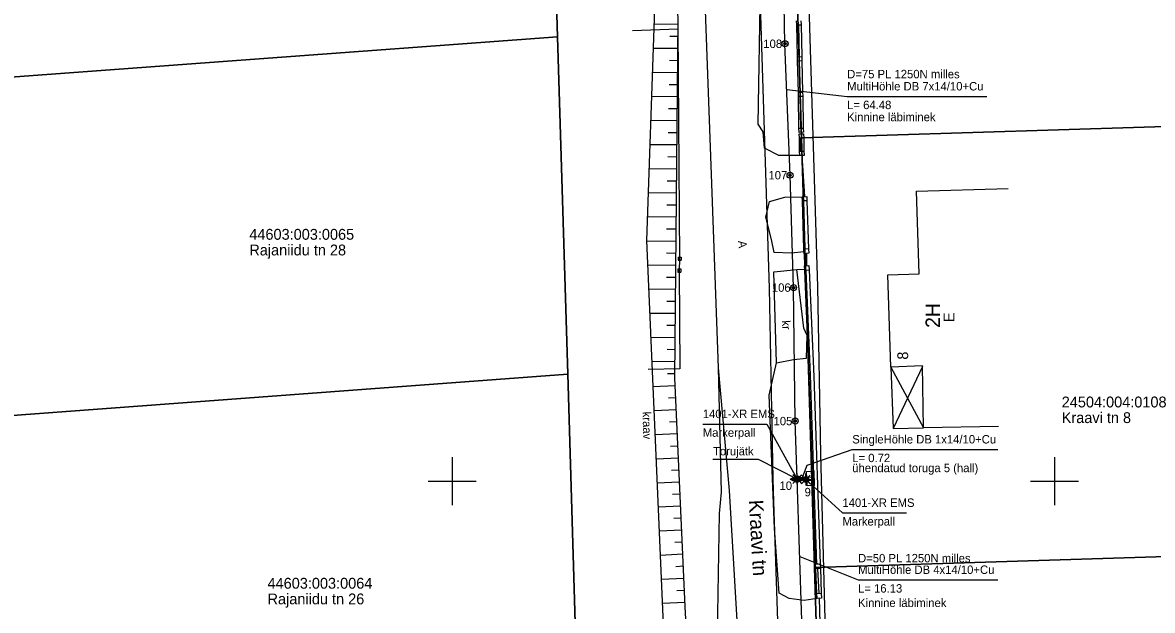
# Model space of a CAD drawing. Extents: x 557623 to 561104, y 6593590 to 6594940.
# Drawn here: x 558264.3 to 558358.1, y 6593889.3 to 6593938.1 of the extents above; entities that cross this region are included whole.
import ezdxf

# ---------------------------------------------------------------- set-up
doc = ezdxf.new("R2010")
doc.units = 0
for name, color, linetype in [('AED', 7, 'Continuous'), ('ELRAJATISMP', 7, 'Continuous'), ('HOONE', 7, 'Continuous'), ('HOONEDET', 7, 'Continuous'), ('KOORDPUNKT', 7, 'Continuous'), ('MOOTKORG-EH2000', 7, 'Continuous'), ('MOOTMPUNKT', 7, 'Continuous'), ('MOOTNR', 7, 'Continuous'), ('MOOTPIIR', 7, 'Continuous'), ('PIIR', 7, 'Continuous'), ('RELJEEF', 7, 'Continuous'), ('SITRASS', 7, 'Continuous'), ('TEE', 7, 'Continuous'), ('VEEKOGU', 7, 'Continuous'), ('VORK', 7, 'Continuous')]:
    doc.layers.add(name, color=color, linetype=linetype)

msp = doc.modelspace()

# ---------------------------------------------------------------- linework, layer by layer
at = {"layer": 'AED'}
for p, q in [((558328.598, 6593937.885), (558328.956, 6593937.896)), ((558328.824, 6593935.237), (558328.767, 6593937.89)), ((558328.667, 6593935.234), (558329.024, 6593935.243)), ((558328.675, 6593934.907), (558329.032, 6593934.915)), ((558328.887, 6593932.287), (558328.831, 6593934.911)), ((558328.735, 6593932.283), (558329.093, 6593932.292)), ((558328.744, 6593931.958), (558329.102, 6593931.965)), ((558328.95, 6593929.307), (558328.894, 6593931.961)), ((558328.78, 6593929.3), (558329.138, 6593929.314)), ((558329.182, 6593928.484), (558328.821, 6593928.475)), ((558328.916, 6593927.385), (558328.904, 6593928.477)), ((558328.841, 6593927.383), (558329.202, 6593927.394)), ((558329.036, 6593927.029), (558329.247, 6593923.619)), ((558329.445, 6593923.28), (558329.073, 6593923.268)), ((558329.16, 6593923.271), (558329.272, 6593919.256)), ((558329.567, 6593919.273), (558329.195, 6593919.252)), ((558318.748, 6593918.584), (558318.748, 6593918.334)), ((558318.748, 6593918.584), (558318.998, 6593918.584)), ((558318.748, 6593918.334), (558318.998, 6593918.334)), ((558318.873, 6593918.459), (558318.853, 6593917.488)), ((558318.998, 6593918.584), (558318.998, 6593918.334)), ((558329.411, 6593918.9), (558329.422, 6593917.882)), ((558318.728, 6593917.613), (558318.728, 6593917.363)), ((558318.728, 6593917.613), (558318.978, 6593917.613)), ((558318.728, 6593917.363), (558318.978, 6593917.363)), ((558318.978, 6593917.613), (558318.978, 6593917.363)), ((558329.262, 6593917.513), (558329.634, 6593917.534)), ((558330.164, 6593893.11), (558330.536, 6593893.132)), ((558330.195, 6593892.739), (558330.567, 6593892.76)), ((558330.458, 6593890.678), (558330.357, 6593892.748)), ((558330.261, 6593890.669), (558330.633, 6593890.686)), ((558330.47, 6593890.273), (558330.549, 6593886.673))]:
    msp.add_line(p, q, dxfattribs=at)
for points in [[(558329.16, 6593928.965), (558328.803, 6593928.943), (558328.78, 6593929.3), (558328.744, 6593931.958), (558328.735, 6593932.283), (558328.675, 6593934.907), (558328.667, 6593935.234), (558328.598, 6593937.885), (558328.586, 6593938.215)], [(558328.943, 6593938.226), (558328.956, 6593937.896), (558329.024, 6593935.243), (558329.032, 6593934.915), (558329.093, 6593932.292), (558329.102, 6593931.965), (558329.138, 6593929.314), (558329.16, 6593928.965)], [(558314.978, 6593937.4), (558318.722, 6593937.557), (558318.873, 6593918.459)], [(558328.81, 6593928.83), (558329.171, 6593928.841), (558329.182, 6593928.484), (558329.202, 6593927.394), (558329.216, 6593927.036), (558328.855, 6593927.022), (558328.841, 6593927.383), (558328.821, 6593928.475), (558328.81, 6593928.83)], [(558329.061, 6593923.613), (558329.433, 6593923.626), (558329.445, 6593923.28), (558329.567, 6593919.273), (558329.597, 6593918.915), (558329.226, 6593918.884), (558329.195, 6593919.252), (558329.073, 6593923.268), (558329.061, 6593923.613)], [(558318.853, 6593917.488), (558318.905, 6593909.323), (558316.26, 6593909.255)], [(558329.236, 6593917.869), (558329.608, 6593917.896), (558329.634, 6593917.534), (558330.015, 6593908.692), (558330.536, 6593893.132), (558330.567, 6593892.76), (558330.633, 6593890.686), (558330.656, 6593890.284), (558330.284, 6593890.263), (558330.261, 6593890.669), (558330.195, 6593892.739), (558330.164, 6593893.11), (558329.643, 6593908.678), (558329.262, 6593917.513), (558329.236, 6593917.869)], [(558329.35, 6593917.495), (558329.703, 6593908.803), (558330.248, 6593893.115)]]:
    msp.add_lwpolyline(points, dxfattribs=at)
at = {"layer": 'ELRAJATISMP'}
for p, q in [((558329.438, 6593900.34), (558330.035, 6593900.358)), ((558329.446, 6593900.069), (558330.043, 6593900.087))]:
    msp.add_line(p, q, dxfattribs=at)
msp.add_lwpolyline([(558329.46, 6593899.607), (558329.424, 6593900.801), (558330.021, 6593900.819), (558330.057, 6593899.625)], close=True, dxfattribs=at)
at = {"layer": 'HOONE'}
for points in [[(558345.338, 6593904.525), (558339.118, 6593904.422), (558339.032, 6593909.559), (558336.411, 6593909.473), (558336.159, 6593917.135), (558338.755, 6593917.22), (558338.535, 6593924.065), (558346.155, 6593924.294)], [(558336.411, 6593909.473), (558336.611, 6593904.38), (558339.118, 6593904.422)]]:
    msp.add_lwpolyline(points, dxfattribs=at)
at = {"layer": 'HOONEDET'}
for p, q in [((558336.411, 6593909.473), (558339.118, 6593904.422)), ((558339.033, 6593909.517), (558336.611, 6593904.38))]:
    msp.add_line(p, q, dxfattribs=at)
at = {"layer": 'KOORDPUNKT'}
for centre, radius in [((558327.622, 6593936.312), 0.25), ((558327.622, 6593936.312), 0.025), ((558327.622, 6593936.312), 0.0221), ((558327.622, 6593936.312), 0.0191), ((558327.622, 6593936.312), 0.0161), ((558327.622, 6593936.312), 0.0132), ((558327.622, 6593936.312), 0.0102), ((558327.622, 6593936.312), 0.00726), ((558327.622, 6593936.312), 0.0043), ((558328.049, 6593925.399), 0.25), ((558328.049, 6593925.399), 0.025), ((558328.049, 6593925.399), 0.0221), ((558328.049, 6593925.399), 0.0191), ((558328.049, 6593925.399), 0.0161), ((558328.049, 6593925.399), 0.0132), ((558328.049, 6593925.399), 0.0102), ((558328.049, 6593925.399), 0.00726), ((558328.049, 6593925.399), 0.0043), ((558328.333, 6593916.07), 0.25), ((558328.333, 6593916.07), 0.025), ((558328.333, 6593916.07), 0.0221), ((558328.333, 6593916.07), 0.0191), ((558328.333, 6593916.07), 0.0161), ((558328.333, 6593916.07), 0.0132), ((558328.333, 6593916.07), 0.0102), ((558328.333, 6593916.07), 0.00726), ((558328.333, 6593916.07), 0.0043), ((558328.472, 6593904.985), 0.25), ((558328.472, 6593904.985), 0.025), ((558328.472, 6593904.985), 0.0221), ((558328.472, 6593904.985), 0.0191), ((558328.472, 6593904.985), 0.0161), ((558328.472, 6593904.985), 0.0132), ((558328.472, 6593904.985), 0.0102), ((558328.472, 6593904.985), 0.00726), ((558328.472, 6593904.985), 0.0043), ((558328.643, 6593900.168), 0.25), ((558329.358, 6593900.135), 0.25), ((558328.643, 6593900.168), 0.025), ((558328.643, 6593900.168), 0.0221), ((558328.643, 6593900.168), 0.0191), ((558328.643, 6593900.168), 0.0161), ((558328.643, 6593900.168), 0.0132), ((558328.643, 6593900.168), 0.0102), ((558328.643, 6593900.168), 0.00726), ((558328.643, 6593900.168), 0.0043), ((558329.358, 6593900.135), 0.025), ((558329.358, 6593900.135), 0.0221), ((558329.358, 6593900.135), 0.0191), ((558329.358, 6593900.135), 0.0161), ((558329.358, 6593900.135), 0.0132), ((558329.358, 6593900.135), 0.0102), ((558329.358, 6593900.135), 0.00726), ((558329.358, 6593900.135), 0.0043)]:
    msp.add_circle(centre, radius, dxfattribs=at)
at = {"layer": 'MOOTMPUNKT'}
for centre in [(558327.622, 6593936.312), (558328.049, 6593925.399), (558328.333, 6593916.07), (558328.472, 6593904.985), (558328.643, 6593900.168), (558329.358, 6593900.135)]:
    msp.add_circle(centre, 0.1, dxfattribs=at)
at = {"layer": 'MOOTPIIR'}
for points in [[(558259.733, 6593962.442), (558270.352, 6593967.847), (558279.239, 6593972.763), (558294.192, 6593981.436), (558313.206, 6593991.937), (558317.231, 6593993.962), (558323.269, 6593999.168), (558327.268, 6593999.291), (558327.335, 6593997.106), (558327.389, 6593995.397), (558327.487, 6593992.326), (558327.863, 6593988.742), (558328.158, 6593984.73), (558328.789, 6593966.123), (558328.924, 6593961.911), (558330.329, 6593916.13), (558330.568, 6593902.234), (558331.006, 6593885.361)], [(558327.02, 6593888.412), (558326.7, 6593898.275), (558326.638, 6593900.19), (558326.33, 6593916.027), (558324.851, 6593963.117), (558324.809, 6593964.873), (558324.352, 6593980.299), (558324.074, 6593986.521), (558323.457, 6593993.184), (558319.118, 6593990.433), (558315.117, 6593988.422), (558296.134, 6593977.939), (558281.214, 6593969.284), (558272.258, 6593964.33), (558261.563, 6593958.886)]]:
    msp.add_lwpolyline(points, dxfattribs=at)
at = {"layer": 'PIIR'}
for points in [[(558327.03, 6593993.9), (558312.14, 6593984.42), (558307.41, 6593981.36), (558308.75, 6593936.9), (558309.59, 6593908.88), (558310.49, 6593878.87), (558311.39, 6593848.85), (558312.3, 6593818.84), (558313.56, 6593776.86), (558313.76, 6593770.14), (558323.91, 6593729.53), (558327.58, 6593714.86), (558332.5, 6593716.29), (558349.13, 6593721.13), (558349.65, 6593725.73), (558345.69, 6593724.89), (558333.69, 6593772.9), (558332.62, 6593808.47), (558331.23, 6593854.65), (558330.08, 6593892.83), (558329.01, 6593928.51), (558327.93, 6593964.2)], [(558308.75, 6593936.9), (558307.41, 6593981.36), (558278.61, 6593960.54), (558255.41, 6593943.78), (558256.21, 6593933)], [(558366.27, 6593965.38), (558327.93, 6593964.2), (558329.01, 6593928.51), (558371.67, 6593929.82)], [(558309.59, 6593908.88), (558308.75, 6593936.9), (558256.21, 6593933), (558258.28, 6593905.07)], [(558371.67, 6593929.82), (558329.01, 6593928.51), (558330.08, 6593892.83), (558369.98, 6593894.07), (558373.09, 6593919.97)], [(558309.59, 6593908.88), (558258.28, 6593905.07), (558260.51, 6593875.16), (558310.49, 6593878.87)], [(558369.98, 6593894.07), (558330.08, 6593892.83), (558331.23, 6593854.65), (558365.37, 6593855.67)]]:
    msp.add_lwpolyline(points, close=True, dxfattribs=at)
at = {"layer": 'RELJEEF'}
for p, q in [((558318.756, 6593937.909), (558316.756, 6593937.926)), ((558318.747, 6593936.909), (558318.072, 6593936.915)), ((558318.738, 6593935.909), (558316.685, 6593935.927)), ((558318.729, 6593934.909), (558318.036, 6593934.915)), ((558318.72, 6593933.909), (558316.614, 6593933.928)), ((558318.711, 6593932.909), (558318, 6593932.915)), ((558318.702, 6593931.909), (558316.544, 6593931.928)), ((558318.693, 6593930.909), (558317.965, 6593930.915)), ((558318.684, 6593929.909), (558316.473, 6593929.929)), ((558318.675, 6593928.909), (558317.929, 6593928.916)), ((558318.666, 6593927.909), (558316.402, 6593927.929)), ((558318.658, 6593926.909), (558317.894, 6593926.916)), ((558318.649, 6593925.909), (558316.331, 6593925.93)), ((558318.64, 6593924.909), (558317.858, 6593924.916)), ((558318.631, 6593923.909), (558316.26, 6593923.93)), ((558318.622, 6593922.909), (558317.823, 6593922.916)), ((558318.613, 6593921.909), (558316.189, 6593921.931)), ((558318.604, 6593920.909), (558317.787, 6593920.917)), ((558318.595, 6593919.909), (558316.122, 6593919.931)), ((558318.586, 6593918.909), (558317.779, 6593918.917)), ((558318.577, 6593917.909), (558316.209, 6593917.931)), ((558318.568, 6593916.909), (558317.796, 6593916.916)), ((558318.559, 6593915.909), (558316.297, 6593915.93)), ((558318.55, 6593914.909), (558317.814, 6593914.916)), ((558318.541, 6593913.91), (558316.384, 6593913.929)), ((558318.532, 6593912.91), (558317.831, 6593912.916)), ((558318.523, 6593911.91), (558316.471, 6593911.928)), ((558318.514, 6593910.91), (558317.848, 6593910.916)), ((558318.505, 6593909.91), (558316.559, 6593909.927)), ((558318.496, 6593908.91), (558317.865, 6593908.915)), ((558318.524, 6593907.91), (558316.65, 6593907.826)), ((558318.569, 6593906.911), (558317.944, 6593906.883)), ((558318.614, 6593905.912), (558316.738, 6593905.828)), ((558318.659, 6593904.913), (558318.033, 6593904.885)), ((558318.704, 6593903.914), (558316.825, 6593903.83)), ((558318.749, 6593902.915), (558318.122, 6593902.887)), ((558318.794, 6593901.916), (558316.912, 6593901.832)), ((558318.839, 6593900.917), (558318.211, 6593900.889)), ((558318.884, 6593899.919), (558316.999, 6593899.834)), ((558318.929, 6593898.92), (558318.3, 6593898.891)), ((558318.974, 6593897.921), (558317.086, 6593897.836)), ((558319.019, 6593896.922), (558318.389, 6593896.893)), ((558319.064, 6593895.923), (558317.174, 6593895.837)), ((558319.109, 6593894.924), (558318.478, 6593894.895)), ((558319.154, 6593893.925), (558317.261, 6593893.839)), ((558319.199, 6593892.926), (558318.567, 6593892.897)), ((558319.244, 6593891.927), (558317.348, 6593891.841)), ((558319.289, 6593890.928), (558318.656, 6593890.899)), ((558319.334, 6593889.929), (558317.435, 6593889.843))]:
    msp.add_line(p, q, dxfattribs=at)
msp.add_lwpolyline([(558325.174, 6593757.43), (558324.543, 6593770.031), (558324.927, 6593777.729), (558322.764, 6593808.449), (558322.925, 6593818.678), (558322.191, 6593838.494), (558320.931, 6593849.544), (558320.341, 6593865.048), (558320.352, 6593876.147), (558319.377, 6593888.98), (558318.494, 6593908.586), (558318.76, 6593938.333), (558317.825, 6593959.85), (558317.335, 6593972.684), (558316.852, 6593983.684), (558316.548, 6593997.652)], dxfattribs=at)
at = {"layer": 'SITRASS'}
for p, q in [((558328.049, 6593900.165), (558328.643, 6593900.437)), ((558328.466, 6593900.345), (558328.29, 6593900.522)), ((558328.394, 6593900.323), (558328.608, 6593899.91)), ((558328.417, 6593900.333), (558328.644, 6593899.895)), ((558328.439, 6593900.344), (558328.667, 6593899.905)), ((558328.462, 6593900.354), (558328.689, 6593899.915)), ((558328.485, 6593900.365), (558328.712, 6593899.926)), ((558328.508, 6593900.375), (558328.735, 6593899.936)), ((558328.53, 6593900.385), (558328.758, 6593899.947)), ((558328.553, 6593900.396), (558328.78, 6593899.957)), ((558328.576, 6593900.406), (558328.803, 6593899.967)), ((558328.599, 6593900.417), (558328.826, 6593899.978)), ((558328.622, 6593900.427), (558328.849, 6593899.988)), ((558328.643, 6593900.418), (558328.643, 6593900.668)), ((558329.237, 6593900.165), (558328.643, 6593900.437)), ((558328.645, 6593900.435), (558328.872, 6593899.999)), ((558328.682, 6593900.419), (558328.894, 6593900.009)), ((558328.719, 6593900.402), (558328.917, 6593900.019)), ((558328.756, 6593900.385), (558328.94, 6593900.03)), ((558328.793, 6593900.368), (558328.963, 6593900.04)), ((558328.82, 6593900.345), (558328.997, 6593900.522)), ((558328.83, 6593900.351), (558328.985, 6593900.051)), ((558328.866, 6593900.335), (558329.008, 6593900.061)), ((558329.181, 6593900.311), (558329.005, 6593900.488)), ((558329.358, 6593900.385), (558329.358, 6593900.635)), ((558329.535, 6593900.311), (558329.712, 6593900.488)), ((558328.049, 6593900.165), (558328.643, 6593899.894)), ((558328.075, 6593900.177), (558328.091, 6593900.146)), ((558328.098, 6593900.188), (558328.128, 6593900.129)), ((558328.121, 6593900.198), (558328.165, 6593900.112)), ((558328.143, 6593900.209), (558328.202, 6593900.095)), ((558328.393, 6593900.168), (558328.143, 6593900.168)), ((558328.166, 6593900.219), (558328.239, 6593900.079)), ((558328.189, 6593900.229), (558328.276, 6593900.062)), ((558328.212, 6593900.24), (558328.313, 6593900.045)), ((558328.234, 6593900.25), (558328.35, 6593900.028)), ((558328.257, 6593900.261), (558328.386, 6593900.011)), ((558328.28, 6593900.271), (558328.423, 6593899.994)), ((558328.466, 6593899.991), (558328.29, 6593899.815)), ((558328.303, 6593900.281), (558328.46, 6593899.978)), ((558328.326, 6593900.292), (558328.497, 6593899.961)), ((558328.348, 6593900.302), (558328.534, 6593899.944)), ((558328.371, 6593900.313), (558328.571, 6593899.927)), ((558329.358, 6593900.135), (558328.643, 6593900.168)), ((558329.237, 6593900.165), (558328.643, 6593899.894)), ((558328.643, 6593899.918), (558328.643, 6593899.668)), ((558328.82, 6593899.991), (558328.997, 6593899.815)), ((558329.108, 6593900.135), (558328.858, 6593900.135)), ((558328.893, 6593900.168), (558329.143, 6593900.168)), ((558328.903, 6593900.318), (558329.031, 6593900.071)), ((558328.94, 6593900.301), (558329.054, 6593900.082)), ((558328.977, 6593900.284), (558329.076, 6593900.092)), ((558329.181, 6593899.958), (558329.005, 6593899.781)), ((558329.014, 6593900.267), (558329.099, 6593900.102)), ((558329.051, 6593900.25), (558329.122, 6593900.113)), ((558329.088, 6593900.234), (558329.145, 6593900.123)), ((558329.125, 6593900.217), (558329.168, 6593900.134)), ((558329.161, 6593900.2), (558329.19, 6593900.144)), ((558329.198, 6593900.183), (558329.213, 6593900.154)), ((558329.235, 6593900.166), (558329.236, 6593900.165)), ((558329.358, 6593899.885), (558329.358, 6593899.635)), ((558329.535, 6593899.958), (558329.712, 6593899.781)), ((558329.608, 6593900.135), (558329.858, 6593900.135))]:
    msp.add_line(p, q, dxfattribs=at)
for points in [[(558328.643, 6593900.168), (558328.472, 6593904.985), (558328.333, 6593916.07), (558328.049, 6593925.399), (558327.622, 6593936.312), (558327.417, 6593947.641), (558327.111, 6593956.984), (558326.823, 6593964.619)], [(558327.771, 6593932.521), (558332.785, 6593931.936), (558344.375, 6593931.936)], [(558320.804, 6593904.733), (558326.124, 6593904.733), (558328.643, 6593900.168)], [(558329.017, 6593900.151), (558329.457, 6593901.332), (558333.208, 6593902.625), (558345.288, 6593902.625)], [(558328.643, 6593900.168), (558325.427, 6593901.793), (558321.647, 6593901.793)], [(558329.002, 6593884.041), (558329.017, 6593888.437), (558328.643, 6593900.168)], [(558329.358, 6593900.135), (558332.392, 6593897.36), (558337.712, 6593897.36)], [(558328.848, 6593893.731), (558333.689, 6593891.795), (558345.279, 6593891.795)]]:
    msp.add_lwpolyline(points, dxfattribs=at)
for centre, radius in [((558328.643, 6593900.168), 0.25), ((558328.643, 6593900.168), 0.225), ((558328.643, 6593900.168), 0.2), ((558328.643, 6593900.168), 0.175), ((558329.358, 6593900.135), 0.25), ((558329.358, 6593900.135), 0.225), ((558329.358, 6593900.135), 0.2), ((558328.643, 6593900.168), 0.15), ((558328.643, 6593900.168), 0.125), ((558328.643, 6593900.168), 0.1), ((558328.643, 6593900.168), 0.075), ((558328.643, 6593900.168), 0.05), ((558328.643, 6593900.168), 0.025), ((558329.358, 6593900.135), 0.175), ((558329.358, 6593900.135), 0.15), ((558329.358, 6593900.135), 0.125), ((558329.358, 6593900.135), 0.1), ((558329.358, 6593900.135), 0.075), ((558329.358, 6593900.135), 0.05), ((558329.358, 6593900.135), 0.025)]:
    msp.add_circle(centre, radius, dxfattribs=at)
at = {"layer": 'TEE'}
msp.add_line((558329.226, 6593918.884), (558329.236, 6593917.869), dxfattribs=at)
for points in [[(558318.961, 6593987.794), (558319.702, 6593975.094), (558320.13, 6593959.475), (558320.841, 6593943.654), (558321.543, 6593923.932), (558322.088, 6593909.412), (558322.982, 6593899.221), (558323.901, 6593883.74)], [(558328.855, 6593927.022), (558327.119, 6593927.039), (558325.913, 6593927.636), (558325.809, 6593929.007), (558325.39, 6593929.634), (558325.597, 6593941.185), (558325.419, 6593943.993), (558325.387, 6593945.383), (558325.456, 6593946.055), (558324.846, 6593954.112), (558324.464, 6593954.678), (558324.381, 6593959.129), (558324.566, 6593959.424), (558324.443, 6593961.16), (558324.043, 6593965.262), (558323.507, 6593969.582), (558322.836, 6593979.623), (558322.468, 6593986.509)], [(558329.214, 6593919.028), (558328.143, 6593918.924), (558326.729, 6593918.978), (558326.517, 6593920.063), (558326.032, 6593921.91), (558326.348, 6593923.216), (558327.608, 6593923.572), (558329.061, 6593923.613)], [(558330.284, 6593890.263), (558329.21, 6593890.082), (558327.975, 6593890.246), (558327.129, 6593890.697), (558326.762, 6593896.065), (558326.3, 6593907.147), (558326.908, 6593909.816), (558326.688, 6593917.378), (558328.61, 6593917.575), (558329.25, 6593917.594)], [(558326.908, 6593909.816), (558328.332, 6593910.107), (558329.42, 6593910.215), (558329.472, 6593912.086), (558329.198, 6593912.691), (558328.61, 6593917.575)], [(558322.088, 6593909.412), (558322.323, 6593899.086), (558322.174, 6593897.301), (558321.963, 6593885.675), (558323.901, 6593883.74)]]:
    msp.add_lwpolyline(points, dxfattribs=at)
at = {"layer": 'VEEKOGU'}
msp.add_lwpolyline([(558314.481, 6593997.572), (558314.628, 6593993.2), (558314.245, 6593986.095), (558316.203, 6593960.368), (558316.773, 6593938.405), (558316.12, 6593919.974), (558317.484, 6593888.726), (558322.582, 6593757.28)], dxfattribs=at)
at = {"layer": 'VORK'}
for p, q in [((558300, 6593902), (558300, 6593898)), ((558350, 6593902), (558350, 6593898)), ((558298, 6593900), (558302, 6593900)), ((558348, 6593900), (558352, 6593900))]:
    msp.add_line(p, q, dxfattribs=at)

# ---------------------------------------------------------------- texts
at = {"layer": 'HOONE'}
for s, height, p in [('2H', 1.2, (558340.491, 6593912.721)), ('E', 0.9, (558341.688, 6593913.203)), ('8', 0.9, (558337.848, 6593910.085))]:
    msp.add_text(s, height=height, rotation=90, dxfattribs=at).set_placement(p)
at = {"layer": 'KOORDPUNKT'}
for s, p in [('108 ', (558325.826, 6593935.962)), ('107 ', (558326.252, 6593925.049)), ('106 ', (558326.536, 6593915.72)), ('105 ', (558326.675, 6593904.635)), ('10 ', (558327.17, 6593899.272)), ('9 ', (558329.252, 6593898.741))]:
    msp.add_text(s, height=0.7, dxfattribs=at).set_placement(p)
at = {"layer": 'MOOTKORG-EH2000'}
for s, p in [(' 36.18', (558327.622, 6593936.269)), (' 36.35', (558328.049, 6593925.355)), (' 36.35', (558328.333, 6593916.026)), (' 36.28', (558328.472, 6593904.941)), (' 36.19', (558328.643, 6593900.124)), (' 36.19', (558329.358, 6593900.091))]:
    msp.add_text(s, height=0.0875, dxfattribs=at).set_placement(p)
at = {"layer": 'MOOTNR'}
for s, p in [('GPS0121 ', (558327.153, 6593936.269)), ('GPS0122 ', (558327.579, 6593925.355)), ('GPS0123 ', (558327.863, 6593916.026)), ('GPS0124 ', (558328.002, 6593904.941)), ('GPS0125 ', (558328.174, 6593900.124)), ('GPS0126 ', (558328.889, 6593900.091))]:
    msp.add_text(s, height=0.0875, dxfattribs=at).set_placement(p)
at = {"layer": 'PIIR'}
for s, p in [('44603:003:0065', (558283.166, 6593920.04)), ('Rajaniidu tn 28', (558283.166, 6593918.74)), ('24504:004:0108', (558350.595, 6593906.12)), ('Kraavi tn 8', (558350.595, 6593904.82)), ('44603:003:0064', (558284.677, 6593891.07)), ('Rajaniidu tn 26', (558284.677, 6593889.77))]:
    msp.add_text(s, height=0.9, dxfattribs=at).set_placement(p)
at = {"layer": 'SITRASS'}
for s, p in [('D=75 PL 1250N milles', (558332.785, 6593933.445)), ('MultiHöhle DB 7x14/10+Cu', (558332.785, 6593932.436)), ('L= 64.48', (558332.785, 6593930.886)), ('Kinnine läbiminek', (558332.785, 6593929.882)), ('1401-XR EMS', (558320.804, 6593905.233)), ('Markerpall', (558320.804, 6593903.683)), ('SingleHöhle DB 1x14/10+Cu', (558333.208, 6593903.125)), ('Torujätk', (558321.647, 6593902.139)), ('L= 0.72', (558333.208, 6593901.575)), ('ühendatud toruga 5 (hall)', (558333.208, 6593900.744)), ('1401-XR EMS', (558332.392, 6593897.86)), ('Markerpall', (558332.392, 6593896.31)), ('D=50 PL 1250N milles', (558333.689, 6593893.254)), ('MultiHöhle DB 4x14/10+Cu', (558333.689, 6593892.295)), ('L= 16.13', (558333.689, 6593890.745)), ('Kinnine läbiminek', (558333.689, 6593889.547))]:
    msp.add_text(s, height=0.7, dxfattribs=at).set_placement(p)
at = {"layer": 'TEE'}
for s, height, rotation, p in [('A', 0.7, 274.37327, (558323.731, 6593919.939)), ('kr', 0.7, 274.8016, (558327.358, 6593913.314)), ('Kraavi tn', 1.2, 273.27264, (558324.618, 6593898.414))]:
    msp.add_text(s, height=height, rotation=rotation, dxfattribs=at).set_placement(p)
at = {"layer": 'VEEKOGU'}
msp.add_text('kraav', height=0.7, rotation=271.57778, dxfattribs=at).set_placement((558315.804, 6593905.756))

doc.saveas('drawing.dxf')
